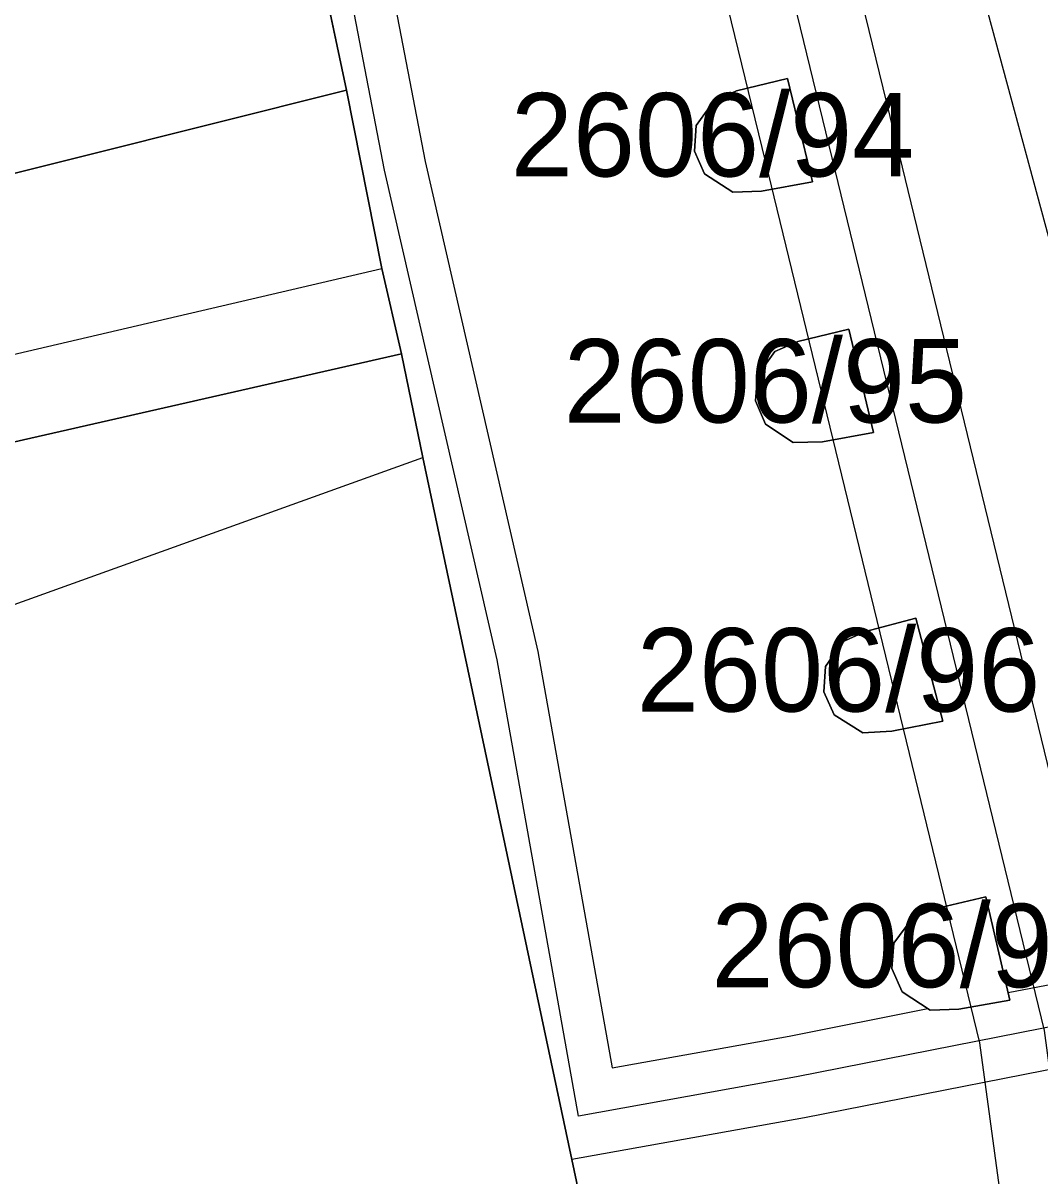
# Model space of a CAD drawing. Extents: x -263423 to -261326, y -1240067 to -1237864.
# Drawn here: x -262914.31 to -262889.94, y -1239257.62 to -1239229.98 of the extents above; entities that cross this region are included whole.
import ezdxf

# ---------------------------------------------------------------- set-up
doc = ezdxf.new("R2010")
doc.units = 0
for name, color, linetype in [('body_kn', 7, 'Continuous'), ('kladpar_druhypozemkov', 7, 'Continuous'), ('kladpar_hranice', 7, 'Continuous'), ('kladpar_parcelnecisla', 7, 'Continuous'), ('kladpar_plochy', 7, 'Continuous'), ('tarchy_linie', 7, 'Continuous'), ('zappar_hrandruhpozemk', 7, 'Continuous')]:
    doc.layers.add(name, color=color, linetype=linetype)

msp = doc.modelspace()

# ---------------------------------------------------------------- linework, layer by layer
at = {"layer": 'body_kn'}
for p, q in [((-262895.99, -1239231.31), (-262895.99, -1239231.31)), ((-262906.56, -1239231.59), (-262906.56, -1239231.59)), ((-262906.56, -1239231.59), (-262906.56, -1239231.59)), ((-262897.21, -1239231.61), (-262897.21, -1239231.61)), ((-262897.76, -1239231.86), (-262897.76, -1239231.86)), ((-262898.18, -1239232.44), (-262898.18, -1239232.44)), ((-262893.46, -1239232.55), (-262893.46, -1239232.55)), ((-262898.22, -1239233.05), (-262898.22, -1239233.05)), ((-262894.99, -1239232.92), (-262894.99, -1239232.92)), ((-262904.67, -1239233.3), (-262904.67, -1239233.3)), ((-262896.52, -1239233.29), (-262896.52, -1239233.29)), ((-262905.65, -1239233.51), (-262905.65, -1239233.51)), ((-262897.98, -1239233.6), (-262897.98, -1239233.6)), ((-262895.39, -1239233.79), (-262895.39, -1239233.79)), ((-262895.39, -1239233.79), (-262895.39, -1239233.79)), ((-262897.3, -1239234.04), (-262897.3, -1239234.04)), ((-262896.61, -1239234.01), (-262896.61, -1239234.01)), ((-262905.71, -1239235.87), (-262905.71, -1239235.87)), ((-262894.52, -1239237.32), (-262894.52, -1239237.32)), ((-262895.74, -1239237.62), (-262895.74, -1239237.62)), ((-262905.24, -1239237.91), (-262905.24, -1239237.91)), ((-262896.29, -1239237.86), (-262896.29, -1239237.86)), ((-262896.71, -1239238.44), (-262896.71, -1239238.44)), ((-262896.76, -1239239.04), (-262896.76, -1239239.04)), ((-262896.52, -1239239.6), (-262896.52, -1239239.6)), ((-262895.15, -1239240.02), (-262895.15, -1239240.02)), ((-262893.93, -1239239.8), (-262893.93, -1239239.8)), ((-262893.93, -1239239.8), (-262893.93, -1239239.8)), ((-262895.85, -1239240.04), (-262895.85, -1239240.04)), ((-262904.73, -1239240.4), (-262904.73, -1239240.4)), ((-262892.91, -1239244.25), (-262892.91, -1239244.25)), ((-262894.12, -1239244.57), (-262894.12, -1239244.57)), ((-262894.67, -1239244.82), (-262894.67, -1239244.82)), ((-262902.95, -1239245.25), (-262902.95, -1239245.25)), ((-262901.97, -1239245.05), (-262901.97, -1239245.05)), ((-262895.08, -1239245.41), (-262895.08, -1239245.41)), ((-262895.12, -1239246.02), (-262895.12, -1239246.02)), ((-262894.87, -1239246.57), (-262894.87, -1239246.57)), ((-262892.27, -1239246.72), (-262892.27, -1239246.72)), ((-262892.27, -1239246.72), (-262892.27, -1239246.72)), ((-262894.18, -1239247), (-262894.18, -1239247)), ((-262893.49, -1239246.96), (-262893.49, -1239246.96)), ((-262891.24, -1239250.93), (-262891.24, -1239250.93)), ((-262892.46, -1239251.22), (-262892.46, -1239251.22)), ((-262893.01, -1239251.46), (-262893.01, -1239251.46)), ((-262893.44, -1239252.04), (-262893.44, -1239252.04)), ((-262893.49, -1239252.65), (-262893.49, -1239252.65)), ((-262893.24, -1239253.21), (-262893.24, -1239253.21)), ((-262890.7, -1239253.23), (-262890.7, -1239253.23)), ((-262890.66, -1239253.41), (-262890.66, -1239253.41)), ((-262890.66, -1239253.41), (-262890.66, -1239253.41)), ((-262892.63, -1239253.61), (-262892.63, -1239253.61)), ((-262892.57, -1239253.65), (-262892.57, -1239253.65)), ((-262891.88, -1239253.63), (-262891.88, -1239253.63)), ((-262895.95, -1239254.27), (-262895.95, -1239254.27)), ((-262891.38, -1239254.43), (-262891.38, -1239254.43)), ((-262900.19, -1239255.03), (-262900.19, -1239255.03)), ((-262895.77, -1239255.25), (-262895.77, -1239255.25)), ((-262901, -1239256.19), (-262901, -1239256.19)), ((-262895.58, -1239256.23), (-262895.58, -1239256.23)), ((-262901.16, -1239257.23), (-262901.16, -1239257.23))]:
    msp.add_line(p, q, dxfattribs=at)
at = {"layer": 'kladpar_druhypozemkov'}
for p, q in [((-262896.98, -1239232.55), (-262896.98, -1239232.55)), ((-262895.26, -1239238.39), (-262895.26, -1239238.39)), ((-262893.62, -1239245.43), (-262893.62, -1239245.43)), ((-262892.65, -1239252.92), (-262892.65, -1239252.92))]:
    msp.add_line(p, q, dxfattribs=at)
at = {"layer": 'kladpar_hranice'}
for points in [[(-262900.99, -1239258.02), (-262904.73, -1239240.4), (-262905.24, -1239237.91), (-262905.71, -1239235.87), (-262906.56, -1239231.59), (-262907.83, -1239225.59), (-262908.34, -1239222.91), (-262909.72, -1239216.53), (-262910.94, -1239211.03), (-262911.46, -1239208.74), (-262912.6, -1239203.25), (-262914.05, -1239196.92)], [(-262952.38, -1239226.02), (-262941.03, -1239223.47), (-262938.48, -1239222.89), (-262909.72, -1239216.53), (-262908.34, -1239222.91), (-262907.83, -1239225.59), (-262906.56, -1239231.59), (-262945.04, -1239241.24), (-262955.94, -1239243.48), (-262964.73, -1239245.13), (-262964.91, -1239244.43), (-262966.03, -1239240.53), (-262966.32, -1239239.25), (-262966.96, -1239236.76), (-262968.72, -1239230.3), (-262964.06, -1239229.07), (-262959.28, -1239227.78), (-262952.38, -1239226.02)], [(-262895.39, -1239233.79), (-262896.61, -1239234.01), (-262897.3, -1239234.04), (-262897.98, -1239233.6), (-262898.22, -1239233.05), (-262898.18, -1239232.44), (-262897.76, -1239231.86), (-262897.21, -1239231.61), (-262895.99, -1239231.31), (-262895.39, -1239233.79)], [(-262896.61, -1239234.01), (-262895.39, -1239233.79), (-262895.99, -1239231.31), (-262897.21, -1239231.61), (-262897.76, -1239231.86), (-262898.18, -1239232.44), (-262898.22, -1239233.05), (-262897.98, -1239233.6), (-262897.3, -1239234.04), (-262896.61, -1239234.01)], [(-262906.56, -1239231.59), (-262905.71, -1239235.87), (-262905.24, -1239237.91), (-262920.8, -1239241.45), (-262934.52, -1239244.9), (-262939.82, -1239246.24), (-262942.24, -1239246.89), (-262943.14, -1239247.13), (-262945.04, -1239241.24), (-262906.56, -1239231.59)], [(-262893.93, -1239239.8), (-262895.15, -1239240.02), (-262895.85, -1239240.04), (-262896.52, -1239239.6), (-262896.76, -1239239.04), (-262896.71, -1239238.44), (-262896.29, -1239237.86), (-262895.74, -1239237.62), (-262894.52, -1239237.32), (-262893.93, -1239239.8)], [(-262895.15, -1239240.02), (-262893.93, -1239239.8), (-262894.52, -1239237.32), (-262895.74, -1239237.62), (-262896.29, -1239237.86), (-262896.71, -1239238.44), (-262896.76, -1239239.04), (-262896.52, -1239239.6), (-262895.85, -1239240.04), (-262895.15, -1239240.02)], [(-262920.8, -1239241.45), (-262905.24, -1239237.91), (-262904.73, -1239240.4), (-262900.99, -1239258.02), (-262912.53, -1239260.31), (-262950.2, -1239268.01), (-262950.77, -1239268.18), (-262954.1, -1239252.29), (-262954.51, -1239250.69), (-262955.94, -1239243.48), (-262945.04, -1239241.24), (-262943.14, -1239247.13), (-262942.24, -1239246.89), (-262939.82, -1239246.24), (-262934.52, -1239244.9), (-262920.8, -1239241.45)], [(-262892.27, -1239246.72), (-262893.49, -1239246.96), (-262894.18, -1239247), (-262894.87, -1239246.57), (-262895.12, -1239246.02), (-262895.08, -1239245.41), (-262894.67, -1239244.82), (-262894.12, -1239244.57), (-262892.91, -1239244.25), (-262892.27, -1239246.72)], [(-262893.49, -1239246.96), (-262892.27, -1239246.72), (-262892.91, -1239244.25), (-262894.12, -1239244.57), (-262894.67, -1239244.82), (-262895.08, -1239245.41), (-262895.12, -1239246.02), (-262894.87, -1239246.57), (-262894.18, -1239247), (-262893.49, -1239246.96)], [(-262890.66, -1239253.41), (-262891.88, -1239253.63), (-262892.57, -1239253.65), (-262893.24, -1239253.21), (-262893.49, -1239252.65), (-262893.44, -1239252.04), (-262893.01, -1239251.46), (-262892.46, -1239251.22), (-262891.24, -1239250.93), (-262890.66, -1239253.41)], [(-262891.88, -1239253.63), (-262890.66, -1239253.41), (-262891.24, -1239250.93), (-262892.46, -1239251.22), (-262893.01, -1239251.46), (-262893.44, -1239252.04), (-262893.49, -1239252.65), (-262893.24, -1239253.21), (-262892.57, -1239253.65), (-262891.88, -1239253.63)]]:
    msp.add_lwpolyline(points, dxfattribs=at)
at = {"layer": 'kladpar_plochy'}
for p, q in [((-262906.56, -1239231.59), (-262907.83, -1239225.59)), ((-262895.99, -1239231.31), (-262897.21, -1239231.61)), ((-262895.39, -1239233.79), (-262895.99, -1239231.31)), ((-262905.71, -1239235.87), (-262906.56, -1239231.59)), ((-262897.21, -1239231.61), (-262897.76, -1239231.86)), ((-262897.76, -1239231.86), (-262898.18, -1239232.44)), ((-262898.18, -1239232.44), (-262898.22, -1239233.05)), ((-262898.22, -1239233.05), (-262897.98, -1239233.6)), ((-262897.98, -1239233.6), (-262897.3, -1239234.04)), ((-262896.61, -1239234.01), (-262895.39, -1239233.79)), ((-262897.3, -1239234.04), (-262896.61, -1239234.01)), ((-262905.24, -1239237.91), (-262905.71, -1239235.87)), ((-262894.52, -1239237.32), (-262895.74, -1239237.62)), ((-262893.93, -1239239.8), (-262894.52, -1239237.32)), ((-262895.74, -1239237.62), (-262896.29, -1239237.86)), ((-262904.73, -1239240.4), (-262905.24, -1239237.91)), ((-262896.29, -1239237.86), (-262896.71, -1239238.44)), ((-262896.71, -1239238.44), (-262896.76, -1239239.04)), ((-262896.76, -1239239.04), (-262896.52, -1239239.6)), ((-262896.52, -1239239.6), (-262895.85, -1239240.04)), ((-262895.85, -1239240.04), (-262895.15, -1239240.02)), ((-262895.15, -1239240.02), (-262893.93, -1239239.8)), ((-262900.99, -1239258.02), (-262904.73, -1239240.4)), ((-262892.91, -1239244.25), (-262894.12, -1239244.57)), ((-262892.27, -1239246.72), (-262892.91, -1239244.25)), ((-262894.12, -1239244.57), (-262894.67, -1239244.82)), ((-262894.67, -1239244.82), (-262895.08, -1239245.41)), ((-262895.08, -1239245.41), (-262895.12, -1239246.02)), ((-262895.12, -1239246.02), (-262894.87, -1239246.57)), ((-262894.87, -1239246.57), (-262894.18, -1239247)), ((-262893.49, -1239246.96), (-262892.27, -1239246.72)), ((-262894.18, -1239247), (-262893.49, -1239246.96)), ((-262891.24, -1239250.93), (-262892.46, -1239251.22)), ((-262890.66, -1239253.41), (-262891.24, -1239250.93)), ((-262892.46, -1239251.22), (-262893.01, -1239251.46)), ((-262893.01, -1239251.46), (-262893.44, -1239252.04)), ((-262893.44, -1239252.04), (-262893.49, -1239252.65)), ((-262893.49, -1239252.65), (-262893.24, -1239253.21)), ((-262893.24, -1239253.21), (-262892.57, -1239253.65)), ((-262891.88, -1239253.63), (-262890.66, -1239253.41)), ((-262892.57, -1239253.65), (-262891.88, -1239253.63))]:
    msp.add_line(p, q, dxfattribs=at)
for points in [[(-262952.38, -1239226.02), (-262941.03, -1239223.47), (-262938.48, -1239222.89), (-262909.72, -1239216.53), (-262908.34, -1239222.91), (-262907.83, -1239225.59), (-262906.56, -1239231.59), (-262945.04, -1239241.24), (-262955.94, -1239243.48), (-262964.73, -1239245.13), (-262964.91, -1239244.43), (-262966.03, -1239240.53), (-262966.32, -1239239.25), (-262966.96, -1239236.76), (-262968.72, -1239230.3), (-262964.06, -1239229.07), (-262959.28, -1239227.78)], [(-262895.39, -1239233.79), (-262896.61, -1239234.01), (-262897.3, -1239234.04), (-262897.98, -1239233.6), (-262898.22, -1239233.05), (-262898.18, -1239232.44), (-262897.76, -1239231.86), (-262897.21, -1239231.61), (-262895.99, -1239231.31)], [(-262906.56, -1239231.59), (-262905.71, -1239235.87), (-262905.24, -1239237.91), (-262920.8, -1239241.45), (-262934.52, -1239244.9), (-262939.82, -1239246.24), (-262942.24, -1239246.89), (-262943.14, -1239247.13), (-262945.04, -1239241.24)], [(-262893.93, -1239239.8), (-262895.15, -1239240.02), (-262895.85, -1239240.04), (-262896.52, -1239239.6), (-262896.76, -1239239.04), (-262896.71, -1239238.44), (-262896.29, -1239237.86), (-262895.74, -1239237.62), (-262894.52, -1239237.32)], [(-262920.8, -1239241.45), (-262905.24, -1239237.91), (-262904.73, -1239240.4), (-262900.99, -1239258.02), (-262912.53, -1239260.31), (-262950.2, -1239268.01), (-262950.77, -1239268.18), (-262954.1, -1239252.29), (-262954.51, -1239250.69), (-262955.94, -1239243.48), (-262945.04, -1239241.24), (-262943.14, -1239247.13), (-262942.24, -1239246.89), (-262939.82, -1239246.24), (-262934.52, -1239244.9)], [(-262892.27, -1239246.72), (-262893.49, -1239246.96), (-262894.18, -1239247), (-262894.87, -1239246.57), (-262895.12, -1239246.02), (-262895.08, -1239245.41), (-262894.67, -1239244.82), (-262894.12, -1239244.57), (-262892.91, -1239244.25)], [(-262890.66, -1239253.41), (-262891.88, -1239253.63), (-262892.57, -1239253.65), (-262893.24, -1239253.21), (-262893.49, -1239252.65), (-262893.44, -1239252.04), (-262893.01, -1239251.46), (-262892.46, -1239251.22), (-262891.24, -1239250.93)]]:
    msp.add_lwpolyline(points, close=True, dxfattribs=at)
at = {"layer": 'tarchy_linie'}
for points in [[(-262931.57, -1239078.69), (-262927.11, -1239096.92), (-262921.96, -1239117.89), (-262918.29, -1239132.37), (-262910.23, -1239164.23), (-262903.15, -1239192.92), (-262896.96, -1239218.17), (-262893.46, -1239232.55), (-262888.28, -1239253.85), (-262887.41, -1239260.33), (-262887.33, -1239268.2), (-262879.36, -1239266.25), (-262896.93, -1239199.31), (-262919.13, -1239116.56), (-262940.99, -1239036.6)], [(-262868.1, -1239408.65), (-262872.01, -1239389.76), (-262878.89, -1239354.27), (-262886.38, -1239314.4), (-262887.47, -1239307.93), (-262888.71, -1239296.45), (-262889.24, -1239277.55), (-262888.89, -1239269.8), (-262888.98, -1239260.44), (-262889.83, -1239254.14), (-262894.99, -1239232.92), (-262898.49, -1239218.54), (-262904.68, -1239193.3), (-262911.76, -1239164.61), (-262919.82, -1239132.76), (-262923.49, -1239118.27), (-262928.64, -1239097.29), (-262933.1, -1239079.06)], [(-262869.63, -1239409.04), (-262873.55, -1239390.07), (-262880.44, -1239354.57), (-262887.93, -1239314.68), (-262889.03, -1239308.15), (-262890.28, -1239296.56), (-262890.67, -1239282.8), (-262892.97, -1239269.57), (-262890.47, -1239268.97), (-262890.55, -1239260.55), (-262891.38, -1239254.43), (-262896.52, -1239233.29), (-262900.02, -1239218.91), (-262906.21, -1239193.68), (-262913.29, -1239164.99), (-262921.35, -1239133.15), (-262925.02, -1239118.65), (-262930.17, -1239097.66), (-262934.63, -1239079.43)], [(-262912, -1239272.44), (-262911.43, -1239272.98), (-262900.66, -1239270.87), (-262899.91, -1239271.44), (-262899.03, -1239271.13), (-262897.81, -1239270.71), (-262890.51, -1239271.78), (-262886.1, -1239271.71), (-262884.32, -1239271.83), (-262883.34, -1239272.14), (-262886.65, -1239253.45), (-262895.77, -1239255.25), (-262901, -1239256.19), (-262902.95, -1239245.25), (-262905.65, -1239233.51), (-262907.52, -1239223.8), (-262907.72, -1239222.99), (-262910.73, -1239208.94), (-262913.76, -1239193.57)], [(-262912.78, -1239193.36), (-262909.75, -1239208.74), (-262906.75, -1239222.76), (-262906.54, -1239223.58), (-262904.67, -1239233.3), (-262901.97, -1239245.05), (-262900.19, -1239255.03), (-262895.95, -1239254.27), (-262892.63, -1239253.61), (-262892.57, -1239253.65), (-262891.88, -1239253.63), (-262890.66, -1239253.41), (-262890.7, -1239253.23), (-262886.94, -1239252.51)], [(-262887.46, -1239254.63), (-262895.58, -1239256.23), (-262901.16, -1239257.23), (-262904.73, -1239240.4), (-262905.24, -1239237.91), (-262905.71, -1239235.87), (-262906.56, -1239231.59), (-262907.83, -1239225.59), (-262908.34, -1239222.91), (-262909.72, -1239216.53), (-262910.94, -1239211.03), (-262911.46, -1239208.74), (-262912.6, -1239203.25), (-262914.05, -1239196.92)]]:
    msp.add_lwpolyline(points, dxfattribs=at)
at = {"layer": 'zappar_hrandruhpozemk'}
for p, q in [((-262935.11, -1239242.73), (-262905.71, -1239235.87)), ((-262920.21, -1239245.97), (-262904.73, -1239240.4))]:
    msp.add_line(p, q, dxfattribs=at)
msp.add_lwpolyline([(-262901.75, -1239190.68), (-262889.64, -1239235.47), (-262889.43, -1239236.99), (-262889.65, -1239240.01)], dxfattribs=at)

# ---------------------------------------------------------------- texts
at = {"layer": 'kladpar_parcelnecisla'}
for s, p in [('2606/94', (-262902.619, -1239233.66)), ('2606/95', (-262901.354, -1239239.56)), ('2606/96', (-262899.599, -1239246.49)), ('2606/97', (-262897.812, -1239253.1))]:
    msp.add_text(s, height=2, dxfattribs=at).set_placement(p)

doc.saveas('drawing.dxf')
